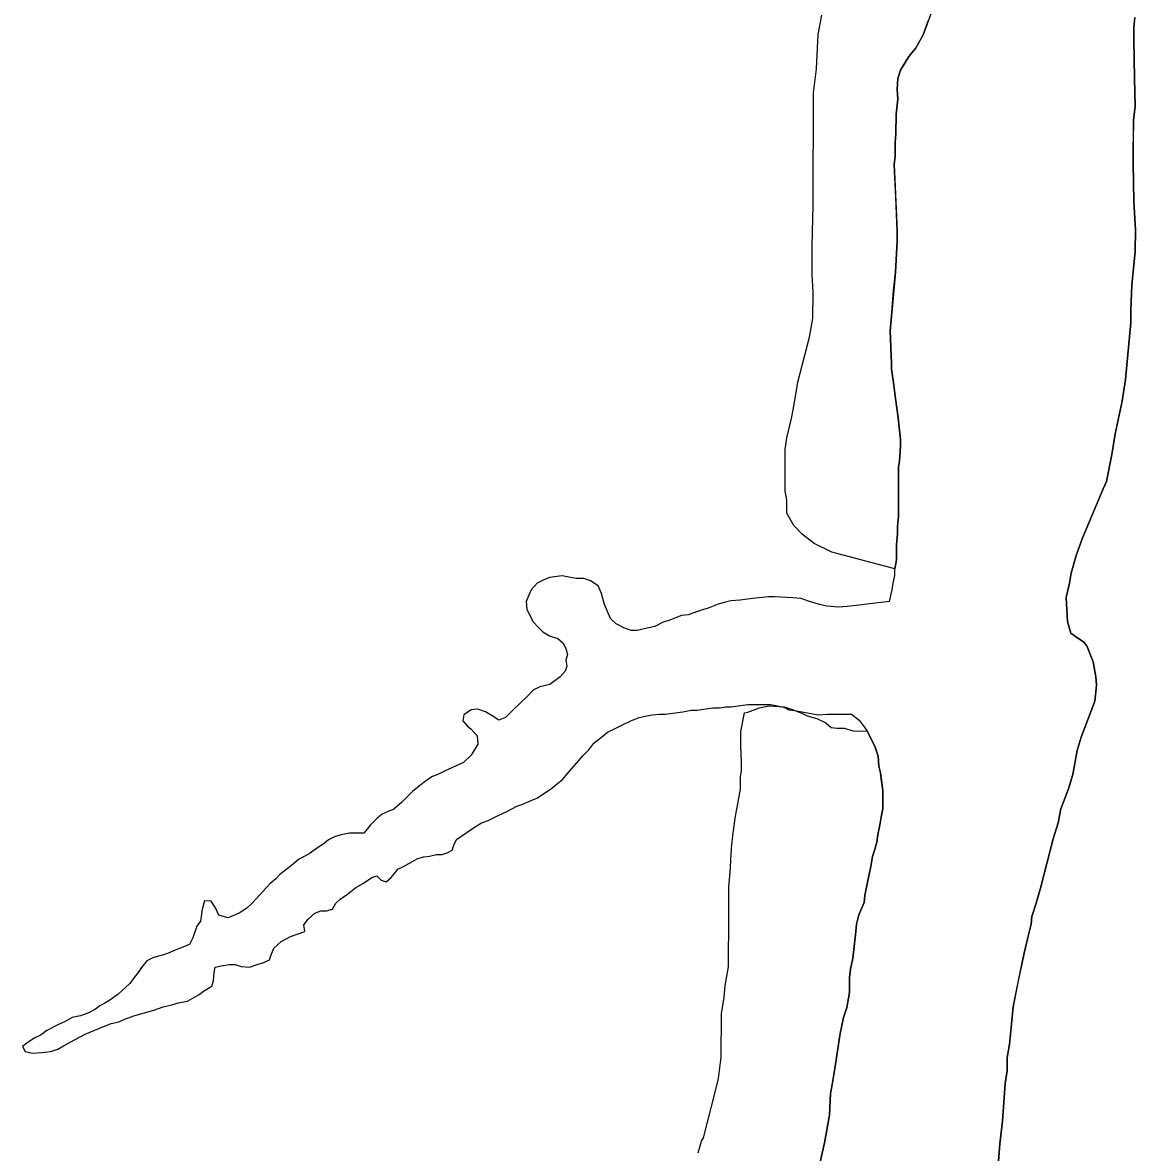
# Model space of a CAD drawing. Extents: x 3219052 to 3256913, y 800770 to 826146.
# Drawn here: x 3245201 to 3245836, y 817381 to 818026 of the extents above; entities that cross this region are included whole.
import ezdxf

# ---------------------------------------------------------------- set-up
doc = ezdxf.new("R2010")
doc.units = 0
doc.layers.add('V-SITE-VEGE', color=7, linetype='Continuous')
doc.layers.add('V-TOPO-SHOR', color=7, linetype='Continuous')

msp = doc.modelspace()

# ---------------------------------------------------------------- linework, layer by layer
at = {"layer": 'V-SITE-VEGE'}
for p, q in [((3245835.298, 818023.39), (3245835.802, 818029.115)), ((3245835.267, 818016.71), (3245835.298, 818023.39)), ((3245835.642, 817994.278), (3245835.267, 818016.71)), ((3245836.045, 817978.529), (3245835.642, 817994.278)), ((3245835.054, 817970.421), (3245836.045, 817978.529)), ((3245834.943, 817946.083), (3245835.054, 817970.421)), ((3245835.318, 817924.128), (3245834.943, 817946.083)), ((3245836.199, 817907.898), (3245835.318, 817924.128)), ((3245836.142, 817895.491), (3245836.199, 817907.898)), ((3245834.145, 817876.412), (3245836.142, 817895.491)), ((3245833.602, 817862.096), (3245834.145, 817876.412)), ((3245833.569, 817854.938), (3245833.602, 817862.096)), ((3245830.557, 817822.5), (3245833.569, 817854.938)), ((3245828.591, 817810.101), (3245830.557, 817822.5)), ((3245824.687, 817791.51), (3245828.591, 817810.101)), ((3245822.723, 817779.586), (3245824.687, 817791.51)), ((3245819.788, 817764.331), (3245822.723, 817779.586)), ((3245817.861, 817760.042), (3245819.788, 817764.331)), ((3245805.798, 817731.466), (3245817.861, 817760.042)), ((3245802.413, 817721.937), (3245805.798, 817731.466)), ((3245799.505, 817711.927), (3245802.413, 817721.937)), ((3245798.524, 817706.206), (3245799.505, 817711.927)), ((3245796.578, 817698.103), (3245798.524, 817706.206)), ((3245797.469, 817684.258), (3245796.578, 817698.103)), ((3245799.347, 817677.569), (3245797.469, 817684.258)), ((3245802.6750000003, 817675.169), (3245799.347, 817677.569)), ((3245806.482, 817672.765), (3245802.6750000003, 817675.1689999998)), ((3245808.381, 817670.3690000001), (3245806.482, 817672.765)), ((3245812.157, 817661.284), (3245808.381, 817670.3690000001)), ((3245813.546, 817652.688), (3245812.157, 817661.284)), ((3245814.005, 817647.914), (3245813.546, 817652.688)), ((3245813.501, 817642.188), (3245814.005, 817647.914)), ((3245805.278, 817618.366), (3245813.007, 817638.8520000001)), ((3245813.007, 817638.8520000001), (3245813.501, 817642.188)), ((3245802.857, 817610.741), (3245805.278, 817618.366)), ((3245800.406, 817596.9130000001), (3245802.857, 817610.741)), ((3245797.983, 817588.811), (3245800.406, 817596.9130000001)), ((3245793.6350000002, 817577.3790000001), (3245797.983, 817588.811)), ((3245792.165, 817569.2710000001), (3245793.6350000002, 817577.3790000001)), ((3245789.2630000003, 817560.219), (3245792.165, 817569.2710000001)), ((3245781.974, 817532.096), (3245789.2630000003, 817560.219)), ((3245779.549, 817523.517), (3245781.974, 817532.096)), ((3245777.128, 817515.894), (3245779.549, 817523.517)), ((3245776.631, 817511.599), (3245777.128, 817515.894)), ((3245774.687, 817503.973), (3245776.631, 817511.599)), ((3245772.735, 817494.914), (3245774.687, 817503.973)), ((3245771.275, 817488.7170000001), (3245772.735, 817494.914)), ((3245766.393, 817464.4010000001), (3245771.275, 817488.7170000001)), ((3245765.3910000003, 817454.384), (3245766.393, 817464.4010000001)), ((3245764.384, 817442.936), (3245765.3910000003, 817454.384)), ((3245762.917, 817435.307), (3245764.384, 817442.936)), ((3245762.881, 817427.672), (3245762.917, 817435.307)), ((3245761.895, 817420.519), (3245762.881, 817427.672)), ((3245760.364, 817399.052), (3245761.895, 817420.519)), ((3245758.873, 817386.172), (3245760.364, 817399.052)), ((3245757.863, 817373.769), (3245758.873, 817386.172))]:
    msp.add_line(p, q, dxfattribs=at)
for points in [[(3245724.202, 818044.421), (3245715.019, 818019.172), (3245710.6890000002, 818011.555), (3245706.8510000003, 818006.802), (3245702.043, 817999.187), (3245700.589, 817994.421), (3245700.083, 817988.22), (3245700.5330000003, 817982.492), (3245699.54, 817973.907), (3245699.489, 817962.931), (3245698.987, 817957.684), (3245698.952, 817950.047), (3245698.452, 817945.278), (3245700.185, 817907.093), (3245700.161, 817901.367), (3245699.124, 817883.713), (3245696.108, 817850.322), (3245696.9760000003, 817831.706), (3245696.9620000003, 817828.366), (3245697.8850000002, 817822.156), (3245699.27, 817811.652), (3245700.65, 817800.67), (3245702.024, 817788.255), (3245702.008, 817784.438), (3245701.492, 817775.851), (3245700.998, 817772.513), (3245700.869, 817744.357), (3245700.365, 817738.632), (3245700.347, 817734.338), (3245699.839, 817728.134), (3245699.8000000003, 817719.545), (3245698.821, 817714.3), (3245662.842, 817723.836), (3245652.749, 817728.917), (3245646.196, 817733.988), (3245641.154, 817739.054), (3245637.131, 817746.14), (3245637.154, 817753.72), (3245636.156, 817758.775), (3245636.224, 817782.527), (3245637.252, 817789.093), (3245638.788, 817796.165), (3245639.81, 817800.204), (3245640.8340000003, 817805.2540000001), (3245642.374, 817813.839), (3245643.404, 817820.9130000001), (3245650.046, 817846.664), (3245652.096, 817857.2710000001), (3245652.139, 817872.43), (3245651.662, 817882.537), (3245651.705, 817898.202), (3245651.7290000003, 817906.794), (3245652.276, 817921.953), (3245652.458, 817986.1290000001), (3245654.011, 817999.767), (3245655.076, 818019.471), (3245657.128, 818030.583)], [(3245599.802, 817460.322), (3245601.342, 817469.916), (3245601.869, 817476.484), (3245603.919, 817487.091), (3245603.943, 817495.682), (3245603.9760000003, 817507.809), (3245604.046, 817532.571), (3245605.086, 817543.683), (3245605.1010000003, 817548.232), (3245605.625, 817554.8), (3245606.143, 817560.356), (3245607.693, 817571.974), (3245610.771, 817588.6410000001), (3245610.782, 817592.18), (3245610.792, 817595.719), (3245611.306, 817599.2540000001), (3245611.3200000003, 817604.304), (3245610.839, 817613.403), (3245610.864, 817621.4890000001), (3245612.916, 817632.093), (3245614.935, 817632.593), (3245621.5130000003, 817635.1020000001), (3245627.074, 817636.0970000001), (3245635.663, 817635.569), (3245640.207, 817634.039), (3245645.759, 817632.003), (3245648.786, 817630.478), (3245654.341, 817628.948), (3245659.389, 817626.406), (3245662.414, 817623.871), (3245665.949, 817623.357), (3245669.989, 817623.344), (3245675.04, 817621.8150000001), (3245683.125, 817621.792)], [(3245683.125, 817621.792), (3245687.381, 817613.182), (3245689.2630000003, 817607.448), (3245689.714, 817601.7170000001), (3245690.65, 817597.8960000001), (3245692.036, 817587.8690000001), (3245691.989, 817577.3690000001), (3245691.0100000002, 817572.601), (3245690.519, 817569.263), (3245689.056, 817562.588), (3245688.559, 817558.296), (3245687.102, 817553.0530000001), (3245686.136, 817550.194), (3245685.1550000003, 817544.4720000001), (3245683.205, 817535.4130000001), (3245681.739, 817527.785), (3245681.2430000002, 817523.9670000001), (3245678.347, 817516.826), (3245676.8910000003, 817511.583), (3245676.3850000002, 817505.38), (3245674.892, 817492.025), (3245673.432, 817485.829), (3245672.932, 817481.055), (3245672.893, 817472.47), (3245671.421, 817463.885), (3245669.488, 817458.167), (3245667.536, 817449.109), (3245664.5810000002, 817429.081), (3245663.106, 817420.019), (3245662.129, 817414.774), (3245661.595, 817402.367), (3245658.6580000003, 817386.632), (3245656.223, 817375.667)], [(3245586.441, 817381.023), (3245588.481, 817387.587), (3245589.499, 817389.604), (3245596.1380000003, 817414.8520000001), (3245598.184, 817423.435), (3245599.733, 817435.559), (3245599.802, 817460.322)]]:
    msp.add_lwpolyline(points, dxfattribs=at)
at = {"layer": 'V-TOPO-SHOR'}
for points in [[(3245699.839, 817728.134), (3245700.347, 817734.338), (3245700.365, 817738.632), (3245700.869, 817744.357), (3245700.883, 817747.697), (3245700.916, 817754.855), (3245700.941, 817760.104), (3245700.98, 817768.218), (3245700.998, 817772.513), (3245701.492, 817775.851), (3245702.008, 817784.438), (3245702.024, 817788.255), (3245700.65, 817800.67), (3245699.27, 817811.652), (3245697.8850000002, 817822.156), (3245696.9620000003, 817828.366), (3245696.9760000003, 817831.706), (3245696.108, 817850.322), (3245697.109, 817860.816), (3245698.1210000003, 817873.219), (3245699.124, 817883.713), (3245700.161, 817901.367), (3245700.185, 817907.093), (3245699.323, 817926.6630000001), (3245698.452, 817945.278), (3245698.952, 817950.047), (3245698.987, 817957.684), (3245699.489, 817962.931), (3245699.54, 817973.907), (3245700.5330000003, 817982.492), (3245700.083, 817988.22), (3245700.589, 817994.421), (3245702.043, 817999.187), (3245706.849, 818006.802), (3245710.6890000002, 818011.555), (3245713.096, 818015.839), (3245715.019, 818019.172), (3245717.919, 818027.2710000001)], [(3245835.802, 818029.115), (3245835.298, 818023.39), (3245835.267, 818016.71), (3245835.642, 817994.278), (3245836.045, 817978.529), (3245835.054, 817970.421), (3245835.003, 817958.9670000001), (3245834.97, 817952.286), (3245834.943, 817946.083), (3245835.318, 817924.128), (3245836.199, 817907.898), (3245836.142, 817895.491), (3245834.145, 817876.412), (3245833.602, 817862.096), (3245833.569, 817854.938), (3245830.557, 817822.5), (3245828.591, 817810.101), (3245824.687, 817791.51), (3245822.723, 817779.586), (3245819.788, 817764.331), (3245817.861, 817760.042), (3245805.798, 817731.466), (3245802.413, 817721.937), (3245799.505, 817711.929), (3245798.524, 817706.206), (3245796.578, 817698.103), (3245797.469, 817684.258), (3245799.347, 817677.569), (3245802.6750000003, 817675.169), (3245806.482, 817672.765), (3245808.381, 817670.3690000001), (3245812.157, 817661.284), (3245813.548, 817652.688), (3245814.005, 817647.914), (3245813.501, 817642.188), (3245813.007, 817638.8520000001), (3245805.278, 817618.366), (3245802.857, 817610.741), (3245800.406, 817596.9130000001), (3245797.983, 817588.811), (3245793.6350000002, 817577.377), (3245792.167, 817569.2710000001), (3245789.2630000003, 817560.219), (3245781.974, 817532.096), (3245779.549, 817523.517), (3245777.128, 817515.894), (3245776.631, 817511.599), (3245774.687, 817503.973), (3245772.735, 817494.914), (3245771.275, 817488.7170000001), (3245769.324, 817479.182), (3245766.393, 817464.4010000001), (3245765.3910000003, 817454.384), (3245764.384, 817442.936), (3245762.917, 817435.307), (3245762.883, 817427.672), (3245761.895, 817420.519), (3245760.364, 817399.049), (3245758.873, 817386.172), (3245757.863, 817373.769)], [(3245695.872, 817695.702), (3245697.3340000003, 817702.377), (3245697.83, 817706.192), (3245698.805, 817710.483), (3245698.821, 817714.3), (3245699.8000000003, 817719.545), (3245699.825, 817724.794), (3245699.839, 817728.134)], [(3245695.872, 817695.702), (3245687.756, 817694.785), (3245684.413, 817694.324), (3245680.117, 817693.865), (3245676.772, 817693.404), (3245671.521, 817692.952), (3245666.747, 817692.495), (3245660.069, 817693.003), (3245655.778, 817693.978), (3245649.583, 817695.915), (3245645.295, 817697.367), (3245640.525, 817697.867), (3245630.029, 817698.3910000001), (3245626.6890000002, 817698.408), (3245617.616, 817697.4940000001), (3245610.454, 817696.573), (3245605.203, 817696.12), (3245601.379, 817695.182), (3245598.035, 817694.2440000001), (3245592.298, 817691.885), (3245588.952, 817690.9450000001), (3245586.085, 817690.005), (3245580.828, 817688.1190000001), (3245577.006, 817687.66), (3245569.836, 817684.829), (3245566.492, 817683.889), (3245561.708, 817681.5260000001), (3245557.409, 817680.59), (3245551.674, 817679.185), (3245548.3340000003, 817679.202), (3245544.048, 817680.654), (3245539.7630000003, 817683.06), (3245536.435, 817685.937), (3245533.132, 817694.066), (3245531.252, 817700.277), (3245529.363, 817704.582), (3245525.0810000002, 817707.466), (3245521.27, 817708.914), (3245516.975, 817708.934), (3245513.637, 817709.426), (3245508.869, 817710.403), (3245501.705, 817709.481), (3245498.359, 817708.064), (3245494.5330000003, 817706.174), (3245491.174, 817702.371), (3245489.7290000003, 817699.036), (3245488.281, 817695.702), (3245488.737, 817691.406), (3245492.0470000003, 817684.233), (3245495.3710000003, 817680.877), (3245497.7460000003, 817678.481), (3245501.554, 817676.076), (3245506.3170000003, 817674.622), (3245509.17, 817672.224), (3245511.065, 817668.873), (3245512.003, 817665.529), (3245511.034, 817662.193), (3245511.495, 817658.851), (3245510.528, 817655.992), (3245507.649, 817652.664), (3245501.904, 817648.3960000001), (3245496.169, 817646.991), (3245492.344, 817645.098), (3245488.987, 817641.774), (3245484.6720000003, 817637.498), (3245481.315, 817634.174), (3245476.523, 817629.425), (3245472.697, 817628.01), (3245468.89, 817630.412), (3245465.085, 817632.816), (3245460.796, 817634.268), (3245456.977, 817633.81), (3245452.668, 817630.965), (3245452.176, 817627.627), (3245454.5500000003, 817624.751), (3245456.926, 817622.832), (3245460.25, 817619.001), (3245460.704, 817614.225), (3245456.858, 817608.04), (3245452.543, 817603.763), (3245442.022, 817599.041), (3245438.197, 817597.148), (3245434.848, 817595.733), (3245431.021, 817593.3640000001), (3245423.357, 817587.1950000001), (3245420.4790000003, 817584.344), (3245417.125, 817581.02), (3245412.812, 817577.221), (3245409.463, 817575.806), (3245406.117, 817574.389), (3245403.244, 817572.017), (3245399.4080000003, 817568.216), (3245397.489, 817565.839), (3245395.568, 817563.463), (3245390.796, 817563.483), (3245387.455, 817563.5), (3245382.68, 817562.568), (3245379.333, 817561.628), (3245375.507, 817559.738), (3245373.113, 817557.839), (3245368.325, 817554.519)], [(3245403.092, 817539.09), (3245405.468, 817536.691), (3245408.325, 817535.725), (3245411.2, 817538.096), (3245413.119, 817540.474), (3245415.04, 817542.8520000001), (3245417.909, 817544.269), (3245421.2600000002, 817546.1630000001), (3245426.521, 817549.0040000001), (3245429.865, 817549.942), (3245433.21, 817550.405), (3245437.031, 817551.341), (3245440.372, 817551.324), (3245443.239, 817552.2660000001), (3245446.108, 817553.686), (3245447.077, 817556.545), (3245448.523, 817559.8790000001), (3245457.62, 817566.039), (3245462.883, 817569.355), (3245466.7090000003, 817570.77), (3245471.491, 817573.134), (3245477.7090000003, 817575.968), (3245482.97, 817578.809), (3245485.8370000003, 817579.7490000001), (3245491.099, 817582.112), (3245494.4450000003, 817583.527), (3245498.275, 817585.897), (3245503.061, 817589.214), (3245506.416, 817592.063), (3245508.81, 817593.96), (3245514.569, 817600.616), (3245518.4050000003, 817604.892), (3245520.805, 817607.745), (3245524.159, 817611.071), (3245527.041, 817614.8740000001), (3245531.35, 817618.196), (3245534.705, 817621.042), (3245537.576, 817622.462), (3245543.3140000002, 817625.2980000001), (3245548.099, 817627.662), (3245552.879, 817629.55), (3245557.177, 817630.484), (3245560.522, 817630.947), (3245564.341, 817631.405), (3245567.682, 817631.3910000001), (3245577.7090000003, 817632.775), (3245582.487, 817633.707), (3245585.827, 817633.693), (3245594.899, 817635.084), (3245598.717, 817635.0650000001), (3245602.059, 817635.528), (3245605.4020000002, 817635.512), (3245614.951, 817636.898), (3245619.723, 817636.878), (3245623.541, 817636.859), (3245627.835, 817636.841), (3245635.464, 817635.372), (3245638.321, 817633.9280000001), (3245641.659, 817633.437), (3245646.904, 817632.458), (3245655.0100000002, 817630.988), (3245660.2630000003, 817631.4400000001), (3245665.512, 817631.4180000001), (3245670.761, 817631.393), (3245674.102, 817631.3790000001), (3245678.38, 817628.018), (3245681.227, 817624.186), (3245683.125, 817621.792)], [(3245656.223, 817375.667), (3245658.66, 817386.632), (3245661.595, 817402.367), (3245662.129, 817414.774), (3245663.106, 817420.019), (3245663.6, 817423.357), (3245664.5810000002, 817429.079), (3245667.536, 817449.109), (3245669.488, 817458.167), (3245671.423, 817463.885), (3245672.893, 817472.468), (3245672.932, 817481.058), (3245673.432, 817485.827), (3245674.892, 817492.025), (3245676.3850000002, 817505.38), (3245676.8910000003, 817511.583), (3245678.347, 817516.826), (3245681.2430000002, 817523.969), (3245681.739, 817527.785), (3245683.205, 817535.4130000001), (3245685.1550000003, 817544.4720000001), (3245686.136, 817550.194), (3245687.102, 817553.0530000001), (3245688.559, 817558.296), (3245689.056, 817562.588), (3245690.519, 817569.263), (3245691.0100000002, 817572.601), (3245691.989, 817577.3690000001), (3245692.009, 817582.1410000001), (3245692.036, 817587.8690000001), (3245691.112, 817594.554), (3245690.65, 817597.8960000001), (3245689.714, 817601.7170000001), (3245689.2630000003, 817607.448), (3245687.381, 817613.182), (3245685.0160000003, 817617.964), (3245683.125, 817621.792)], [(3245368.325, 817554.519), (3245364.4930000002, 817551.675), (3245358.276, 817548.363), (3245355.4, 817545.9890000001), (3245352.5270000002, 817543.618), (3245347.737, 817539.821), (3245345.34, 817537.4450000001), (3245341.986, 817534.598), (3245338.15, 817530.3200000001), (3245333.833, 817525.569), (3245331.434, 817523.193), (3245329.038, 817520.817), (3245324.7290000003, 817517.975), (3245321.86, 817516.556), (3245318.036, 817515.142), (3245312.794, 817516.599), (3245310.903, 817520.9010000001), (3245308.536, 817524.729), (3245304.718, 817524.748), (3245303.264, 817519.982), (3245302.279, 817513.305), (3245300.356, 817510.4500000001), (3245297.9390000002, 817503.78), (3245296.012, 817499.973), (3245287.886, 817496.669), (3245283.583, 817494.779), (3245280.714, 817493.839), (3245275.4590000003, 817492.43), (3245271.633, 817490.54), (3245268.751, 817486.737), (3245266.828, 817483.882), (3245264.43, 817481.029), (3245262.028, 817477.699), (3245259.632, 817475.323), (3245255.319, 817471.5260000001), (3245250.5300000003, 817468.208), (3245247.659, 817466.312), (3245244.79, 817464.895), (3245242.394, 817462.996), (3245238.089, 817460.6290000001), (3245233.788, 817459.218), (3245229.0100000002, 817458.286), (3245225.182, 817455.916), (3245220.877, 817454.028), (3245214.66, 817450.716), (3245211.307, 817448.345), (3245207.481, 817446.4550000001), (3245203.1720000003, 817443.61), (3245200.778, 817441.711), (3245202.1950000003, 817438.8420000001), (3245206.486, 817437.867), (3245211.737, 817438.322), (3245216.99, 817438.775), (3245220.8140000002, 817440.188), (3245224.164, 817442.082), (3245227.034, 817443.4990000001), (3245230.382, 817445.394), (3245236.602, 817448.7050000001), (3245244.253, 817452.011), (3245251.423, 817454.841), (3245255.722, 817455.777), (3245259.0700000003, 817457.192), (3245264.33, 817459.076), (3245275.796, 817462.365), (3245281.056, 817464.25), (3245286.788, 817465.655), (3245289.6550000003, 817466.5970000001), (3245294.91, 817467.5260000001), (3245301.607, 817471.313), (3245304.004, 817473.212), (3245308.788, 817476.052), (3245309.758, 817479.388), (3245310.254, 817483.681), (3245310.748, 817487.019), (3245315.046, 817487.953), (3245318.8680000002, 817488.414), (3245322.2060000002, 817488.4), (3245325.544, 817487.429), (3245330.3140000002, 817486.929), (3245334.1380000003, 817488.344), (3245338.918, 817489.753), (3245341.785, 817491.1730000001), (3245342.754, 817494.032), (3245344.204, 817497.843), (3245348.517, 817501.64), (3245353.778, 817504.478), (3245358.079, 817505.892), (3245361.9050000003, 817507.305), (3245361.444, 817511.1240000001), (3245363.846, 817514.454), (3245367.68, 817517.7760000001), (3245371.026, 817519.193), (3245374.367, 817519.179), (3245377.711, 817520.117), (3245379.636, 817523.449), (3245382.032, 817525.8250000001), (3245386.341, 817528.667), (3245391.13, 817532.462), (3245395.437, 817534.8300000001), (3245400.225, 817538.148), (3245403.092, 817539.09)]]:
    msp.add_lwpolyline(points, dxfattribs=at)

doc.saveas('drawing.dxf')
